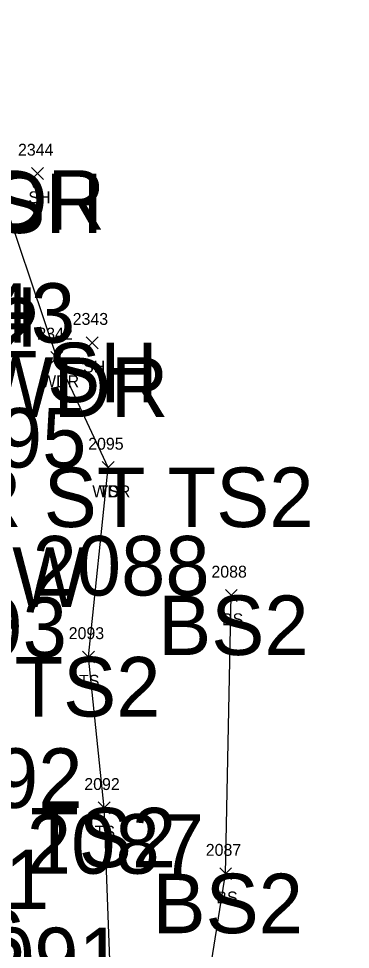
# Model space of a CAD drawing. Extents: x 1616840 to 1618410, y 488554 to 491945.
# Drawn here: x 1617501.4 to 1617557.1, y 490610.1 to 490766.4 of the extents above; entities that cross this region are included whole.
import ezdxf

# ---------------------------------------------------------------- set-up
doc = ezdxf.new("R2010")
doc.units = 0
for name, color, linetype in [('C_A', 7, 'Continuous'), ('C_I', 7, 'Continuous'), ('L_A', 7, 'Continuous'), ('L_I', 7, 'Continuous'), ('L_TIC', 7, 'Continuous'), ('LAWA', 7, 'Continuous'), ('LELB', 7, 'Continuous')]:
    doc.layers.add(name, color=color, linetype=linetype)

msp = doc.modelspace()

# ---------------------------------------------------------------- linework, layer by layer
at = {"layer": 'L_TIC'}
for points in [[(1617503.52, 490739.41), (1617505.52, 490741.41)], [(1617505.52, 490739.41), (1617503.52, 490741.41)], [(1617512.71, 490710.98), (1617514.71, 490712.98)], [(1617514.71, 490710.98), (1617512.71, 490712.98)], [(1617506.77, 490708.51), (1617508.77, 490710.51)], [(1617508.77, 490708.51), (1617506.77, 490710.51)], [(1617515.39, 490690.01), (1617517.39, 490692.01)], [(1617517.39, 490690.01), (1617515.39, 490692.01)], [(1617515.39, 490690.01), (1617517.39, 490692.01)], [(1617517.39, 490690.01), (1617515.39, 490692.01)], [(1617536.09, 490668.51), (1617538.09, 490670.51)], [(1617538.09, 490668.51), (1617536.09, 490670.51)], [(1617512.11, 490658.18), (1617514.11, 490660.18)], [(1617514.11, 490658.18), (1617512.11, 490660.18)], [(1617514.74, 490632.83), (1617516.74, 490634.83)], [(1617516.74, 490632.83), (1617514.74, 490634.83)], [(1617535.14, 490621.77), (1617537.14, 490623.77)], [(1617537.14, 490621.77), (1617535.14, 490623.77)]]:
    msp.add_lwpolyline(points, dxfattribs=at)
at = {"layer": 'LAWA'}
msp.add_lwpolyline([(1617516.39, 490691.01), (1617507.77, 490709.51), (1617497.13, 490740.95), (1617498.61, 490777.46), (1617497.78, 490820.17), (1617495.46, 490854.89), (1617504.98, 490871.03)], dxfattribs=at)
msp.add_lwpolyline([(1617516.39, 490691.01), (1617507.77, 490709.51), (1617497.13, 490740.95), (1617498.61, 490777.46), (1617497.78, 490820.17), (1617495.46, 490854.89), (1617504.98, 490871.03)], dxfattribs=at)
at = {"layer": 'LELB'}
for points in [[(1617529.52, 490386.33), (1617535.09, 490415.61), (1617548.83, 490423.19), (1617545.12, 490446.92), (1617538.6, 490483.01), (1617530.87, 490515.59), (1617529.22, 490558.36), (1617524.05, 490577.94), (1617516.85, 490603.7), (1617515.74, 490633.83), (1617513.11, 490659.18), (1617516.39, 490691.01)], [(1617529.52, 490386.33), (1617535.09, 490415.61), (1617548.83, 490423.19), (1617545.12, 490446.92), (1617538.6, 490483.01), (1617530.87, 490515.59), (1617529.22, 490558.36), (1617524.05, 490577.94), (1617516.85, 490603.7), (1617515.74, 490633.83), (1617513.11, 490659.18), (1617516.39, 490691.01)], [(1617553.07, 490349.28), (1617548.83, 490368.25), (1617548.72, 490398.45), (1617563.97, 490413.61), (1617554.43, 490445.46), (1617548.39, 490494.65), (1617543.6, 490525.66), (1617541.69, 490560.22), (1617532.07, 490597.35), (1617536.14, 490622.77), (1617537.09, 490669.51)], [(1617553.07, 490349.28), (1617548.83, 490368.25), (1617548.72, 490398.45), (1617563.97, 490413.61), (1617554.43, 490445.46), (1617548.39, 490494.65), (1617543.6, 490525.66), (1617541.69, 490560.22), (1617532.07, 490597.35), (1617536.14, 490622.77), (1617537.09, 490669.51)]]:
    msp.add_lwpolyline(points, dxfattribs=at)

# ---------------------------------------------------------------- texts
at = {"layer": 'C_A'}
for s, p in [('WDR', (1617483.94, 490730.95)), ('SH', (1617496.96, 490730.41)), ('SH', (1617485.92, 490711.31)), ('SH', (1617506.15, 490701.98)), ('WDR', (1617494.58, 490699.51)), ('WDR ST TS2', (1617469.93, 490681.01)), ('GUYW', (1617471.31, 490667.6)), ('BS2', (1617524.8, 490659.51)), ('TS2', (1617500.67, 490649.18)), ('TS2', (1617503.3, 490623.83)), ('BS2', (1617523.85, 490612.77)), ('BS', (1617484.58, 490606.82))]:
    msp.add_text(s, height=10, dxfattribs=at).set_placement(p)
at = {"layer": 'C_I'}
for s, p in [('2343', (1617481.11, 490711.98)), ('2342', (1617475.17, 490709.51)), ('2095', (1617483, 490691.01)), ('2088', (1617503.7, 490669.51)), ('2093', (1617479.73, 490659.18)), ('2092', (1617482.35, 490633.83)), ('2087', (1617502.75, 490622.77)), ('2111', (1617476.78, 490616.82)), ('2091', (1617489.13, 490603.7))]:
    msp.add_text(s, height=10, dxfattribs=at).set_placement(p)
at = {"layer": 'L_A'}
for s, p in [('SH', (1617503.01, 490735.41)), ('SH', (1617512.19, 490706.98)), ('WDR', (1617505.14, 490704.51)), ('WDR', (1617513.75, 490686.01)), ('TS', (1617514.8, 490686.01)), ('BS', (1617535.53, 490664.51)), ('TS', (1617511.52, 490654.18)), ('TS', (1617514.15, 490628.83)), ('BS', (1617534.58, 490617.77))]:
    msp.add_text(s, height=2, dxfattribs=at).set_placement(p)
at = {"layer": 'L_I'}
for s, p in [('2344', (1617501.26, 490743.41)), ('2343', (1617510.45, 490714.98)), ('2342', (1617504.51, 490712.51)), ('2095', (1617513.05, 490694.01)), ('2095', (1617513.05, 490694.01)), ('2088', (1617533.75, 490672.51)), ('2093', (1617509.78, 490662.18)), ('2092', (1617512.4, 490636.83)), ('2087', (1617532.8, 490625.77))]:
    msp.add_text(s, height=2, dxfattribs=at).set_placement(p)

doc.saveas('drawing.dxf')
